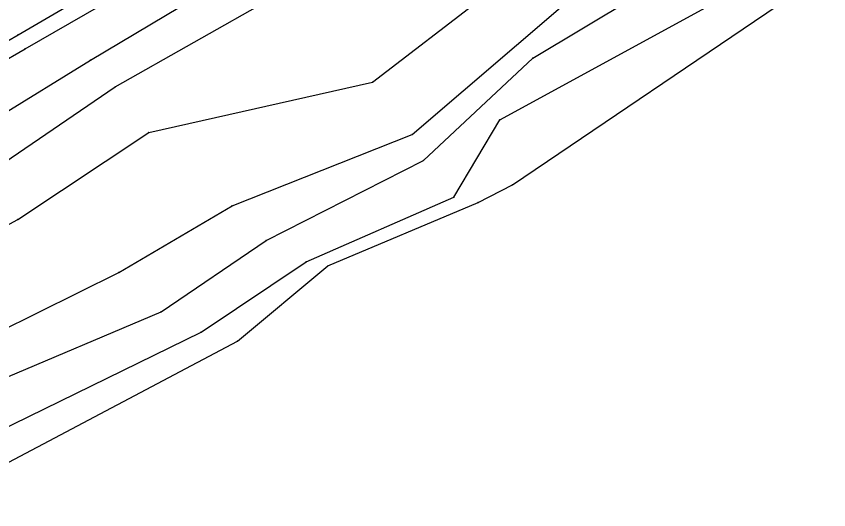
# Model space of a CAD drawing. Extents: x 1419505 to 1434054, y 1956910 to 1968644.
# Drawn here: x 1420365.7 to 1420505.8, y 1957309.4 to 1957394.5 of the extents above; entities that cross this region are included whole.
import ezdxf

# ---------------------------------------------------------------- set-up
doc = ezdxf.new("R2010")
doc.units = 0
for name, color, linetype in [('S_BREAKLINE', 7, 'Continuous'), ('S_DITCHLINE', 7, 'Continuous'), ('S_GRD_PT_SYM', 7, 'Continuous'), ('S_RDW_PT_SYM', 7, 'Continuous'), ('S_SHOULDER', 7, 'Continuous')]:
    doc.layers.add(name, color=color, linetype=linetype)

msp = doc.modelspace()

# ---------------------------------------------------------------- linework, layer by layer
at = {"layer": 'S_BREAKLINE'}
for p, q in [((1420367.2719, 1957388.9172), (1420418.6102, 1957418.4271)), ((1420427.1558, 1957383.1318), (1420465.1742, 1957412.4227)), ((1420378.5366, 1957386.9371), (1420413.8669, 1957408.1525)), ((1420382.7719, 1957382.3268), (1420417.8422, 1957402.2331)), ((1420451.2933, 1957365.4267), (1420505.3308, 1957402.0491)), ((1420433.9602, 1957374.1033), (1420460.7409, 1957397.0417)), ((1420320.9429, 1957362.0845), (1420367.2719, 1957388.9172)), ((1420355.4481, 1957372.7822), (1420378.5366, 1957386.9371)), ((1420388.5973, 1957374.4923), (1420427.1558, 1957383.1318)), ((1420358.5423, 1957365.7937), (1420382.7719, 1957382.3268)), ((1420365.9838, 1957359.4623), (1420388.5973, 1957374.4923)), ((1420402.9262, 1957361.8065), (1420433.9602, 1957374.1033)), ((1420445.3829, 1957362.3965), (1420451.2933, 1957365.4267)), ((1420419.4703, 1957351.4728), (1420445.3829, 1957362.3965)), ((1420383.4189, 1957350.3257), (1420402.9262, 1957361.8065)), ((1420331.7176, 1957341.3011), (1420365.9838, 1957359.4623)), ((1420403.8893, 1957338.471), (1420419.4703, 1957351.4728)), ((1420339.5241, 1957328.6423), (1420383.4189, 1957350.3257)), ((1420348.8777, 1957309.4111), (1420403.8893, 1957338.471))]:
    msp.add_line(p, q, dxfattribs=at)
at = {"layer": 'S_DITCHLINE'}
for p, q in [((1420454.7835, 1957387.2761), (1420504.2557, 1957417.073)), ((1420449.0972, 1957376.6484), (1420505.7998, 1957407.6324)), ((1420435.9113, 1957369.67), (1420454.7835, 1957387.2761)), ((1420441.1717, 1957363.3206), (1420449.0972, 1957376.6484)), ((1420408.8226, 1957355.8511), (1420435.9113, 1957369.67)), ((1420415.712, 1957352.1808), (1420441.1717, 1957363.3206)), ((1420390.6994, 1957343.5483), (1420408.8226, 1957355.8511)), ((1420397.6269, 1957340.0601), (1420415.712, 1957352.1808)), ((1420341.5122, 1957322.7229), (1420390.6994, 1957343.5483)), ((1420345.4975, 1957314.5624), (1420397.6269, 1957340.0601))]:
    msp.add_line(p, q, dxfattribs=at)
at = {"layer": 'S_GRD_PT_SYM'}
for points in [[(1420367.2719, 1957388.9172), (1420367.2719, 1957388.9672), (1420367.2719, 1957388.9172), (1420367.2219, 1957388.9172), (1420367.2719, 1957388.9172), (1420367.2719, 1957388.8672), (1420367.2719, 1957388.9172), (1420367.3219, 1957388.9172)], [(1420454.7835, 1957387.2761), (1420454.7835, 1957387.3261), (1420454.7835, 1957387.2761), (1420454.7335, 1957387.2761), (1420454.7835, 1957387.2761), (1420454.7835, 1957387.2261), (1420454.7835, 1957387.2761), (1420454.8335, 1957387.2761)], [(1420378.5366, 1957386.9371), (1420378.5366, 1957386.9871), (1420378.5366, 1957386.9371), (1420378.4866, 1957386.9371), (1420378.5366, 1957386.9371), (1420378.5366, 1957386.8871), (1420378.5366, 1957386.9371), (1420378.5866, 1957386.9371)], [(1420427.1558, 1957383.1318), (1420427.1558, 1957383.1818), (1420427.1558, 1957383.1318), (1420427.1058, 1957383.1318), (1420427.1558, 1957383.1318), (1420427.1558, 1957383.0818), (1420427.1558, 1957383.1318), (1420427.2058, 1957383.1318)], [(1420382.7719, 1957382.3268), (1420382.7719, 1957382.3768), (1420382.7719, 1957382.3268), (1420382.7219, 1957382.3268), (1420382.7719, 1957382.3268), (1420382.7719, 1957382.2768), (1420382.7719, 1957382.3268), (1420382.8219, 1957382.3268)], [(1420449.0972, 1957376.6484), (1420449.0972, 1957376.6984), (1420449.0972, 1957376.6484), (1420449.0472, 1957376.6484), (1420449.0972, 1957376.6484), (1420449.0972, 1957376.5984), (1420449.0972, 1957376.6484), (1420449.1472, 1957376.6484)], [(1420388.5973, 1957374.4923), (1420388.5973, 1957374.5423), (1420388.5973, 1957374.4923), (1420388.5473, 1957374.4923), (1420388.5973, 1957374.4923), (1420388.5973, 1957374.4423), (1420388.5973, 1957374.4923), (1420388.6473, 1957374.4923)], [(1420433.9602, 1957374.1033), (1420433.9602, 1957374.1533), (1420433.9602, 1957374.1033), (1420433.9102, 1957374.1033), (1420433.9602, 1957374.1033), (1420433.9602, 1957374.0533), (1420433.9602, 1957374.1033), (1420434.0102, 1957374.1033)], [(1420435.9113, 1957369.67), (1420435.9113, 1957369.72), (1420435.9113, 1957369.67), (1420435.8613, 1957369.67), (1420435.9113, 1957369.67), (1420435.9113, 1957369.62), (1420435.9113, 1957369.67), (1420435.9613, 1957369.67)], [(1420451.2933, 1957365.4267), (1420451.2933, 1957365.4767), (1420451.2933, 1957365.4267), (1420451.2433, 1957365.4267), (1420451.2933, 1957365.4267), (1420451.2933, 1957365.3767), (1420451.2933, 1957365.4267), (1420451.3433, 1957365.4267)], [(1420441.1717, 1957363.3206), (1420441.1717, 1957363.3706), (1420441.1717, 1957363.3206), (1420441.1217, 1957363.3206), (1420441.1717, 1957363.3206), (1420441.1717, 1957363.2706), (1420441.1717, 1957363.3206), (1420441.2217, 1957363.3206)], [(1420445.3829, 1957362.3965), (1420445.3829, 1957362.4465), (1420445.3829, 1957362.3965), (1420445.3329, 1957362.3965), (1420445.3829, 1957362.3965), (1420445.3829, 1957362.3465), (1420445.3829, 1957362.3965), (1420445.4329, 1957362.3965)], [(1420402.9262, 1957361.8065), (1420402.9262, 1957361.8565), (1420402.9262, 1957361.8065), (1420402.8762, 1957361.8065), (1420402.9262, 1957361.8065), (1420402.9262, 1957361.7565), (1420402.9262, 1957361.8065), (1420402.9762, 1957361.8065)], [(1420365.9838, 1957359.4623), (1420365.9838, 1957359.5123), (1420365.9838, 1957359.4623), (1420365.9338, 1957359.4623), (1420365.9838, 1957359.4623), (1420365.9838, 1957359.4123), (1420365.9838, 1957359.4623), (1420366.0338, 1957359.4623)], [(1420408.8226, 1957355.8511), (1420408.8226, 1957355.9011), (1420408.8226, 1957355.8511), (1420408.7726, 1957355.8511), (1420408.8226, 1957355.8511), (1420408.8226, 1957355.8011), (1420408.8226, 1957355.8511), (1420408.8726, 1957355.8511)], [(1420415.712, 1957352.1808), (1420415.712, 1957352.2308), (1420415.712, 1957352.1808), (1420415.662, 1957352.1808), (1420415.712, 1957352.1808), (1420415.712, 1957352.1308), (1420415.712, 1957352.1808), (1420415.762, 1957352.1808)], [(1420419.4703, 1957351.4728), (1420419.4703, 1957351.5228), (1420419.4703, 1957351.4728), (1420419.4203, 1957351.4728), (1420419.4703, 1957351.4728), (1420419.4703, 1957351.4228), (1420419.4703, 1957351.4728), (1420419.5203, 1957351.4728)], [(1420383.4189, 1957350.3257), (1420383.4189, 1957350.3757), (1420383.4189, 1957350.3257), (1420383.3689, 1957350.3257), (1420383.4189, 1957350.3257), (1420383.4189, 1957350.2757), (1420383.4189, 1957350.3257), (1420383.4689, 1957350.3257)], [(1420390.6994, 1957343.5483), (1420390.6994, 1957343.5983), (1420390.6994, 1957343.5483), (1420390.6494, 1957343.5483), (1420390.6994, 1957343.5483), (1420390.6994, 1957343.4983), (1420390.6994, 1957343.5483), (1420390.7494, 1957343.5483)], [(1420397.6269, 1957340.0601), (1420397.6269, 1957340.1101), (1420397.6269, 1957340.0601), (1420397.5769, 1957340.0601), (1420397.6269, 1957340.0601), (1420397.6269, 1957340.0101), (1420397.6269, 1957340.0601), (1420397.6769, 1957340.0601)], [(1420403.8893, 1957338.471), (1420403.8893, 1957338.521), (1420403.8893, 1957338.471), (1420403.8393, 1957338.471), (1420403.8893, 1957338.471), (1420403.8893, 1957338.421), (1420403.8893, 1957338.471), (1420403.9393, 1957338.471)]]:
    msp.add_lwpolyline(points, dxfattribs=at)
at = {"layer": 'S_RDW_PT_SYM'}
msp.add_lwpolyline([(1420366.0558, 1957391.3334), (1420366.0558, 1957391.3834), (1420366.0558, 1957391.3334), (1420366.0058, 1957391.3334), (1420366.0558, 1957391.3334), (1420366.0558, 1957391.2834), (1420366.0558, 1957391.3334), (1420366.1058, 1957391.3334)], dxfattribs=at)
at = {"layer": 'S_SHOULDER'}
for p, q in [((1420366.0558, 1957391.3334), (1420416.5501, 1957420.7973)), ((1420319.3778, 1957364.4636), (1420366.0558, 1957391.3334))]:
    msp.add_line(p, q, dxfattribs=at)

doc.saveas('drawing.dxf')
